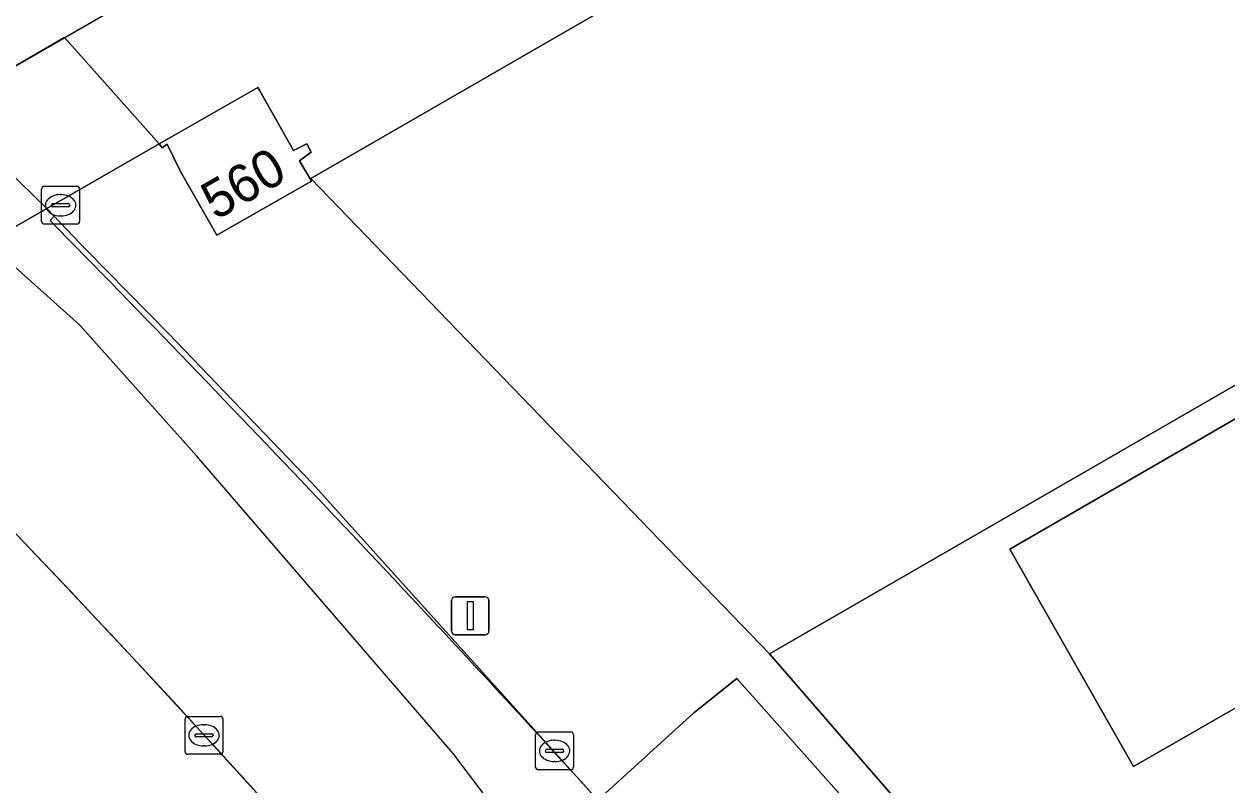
# Model space of a CAD drawing. Extents: x 155018 to 156648, y 383979 to 385733.
# Drawn here: x 155964.63 to 155996.35, y 385032.48 to 385052.54 of the extents above; entities that cross this region are included whole.
import ezdxf

# ---------------------------------------------------------------- set-up
doc = ezdxf.new("R2010")
doc.units = 0
for name, color, linetype in [('IMGEO_Brandkraan', 7, 'Continuous'), ('IMGEO_Dek', 7, 'Continuous'), ('IMGEO_Groenvoorziening', 7, 'Continuous'), ('IMGEO_Hek', 7, 'Continuous'), ('IMGEO_Kolk', 7, 'Continuous'), ('IMGEO_Lichtmast', 7, 'Continuous'), ('IMGEO_OVBaan_gesloten', 7, 'Continuous'), ('IMGEO_Pand', 7, 'Continuous'), ('IMGEO_Pand_nummerreeks', 7, 'Continuous'), ('IMGEO_Pand_overbouw', 7, 'Continuous'), ('IMGEO_Rijbaan_lokaal_gesloten', 7, 'Continuous'), ('IMGEO_Rijbaan_lokaal_open', 7, 'Continuous'), ('IMGEO_Voetpad_gesloten', 7, 'Continuous'), ('IMGEO_Voetpad_open', 7, 'Continuous')]:
    doc.layers.add(name, color=color, linetype=linetype)

msp = doc.modelspace()

# ---------------------------------------------------------------- linework, layer by layer
at = {"layer": 'IMGEO_Brandkraan'}
for p, q in [((155965.097, 385047.34), (155965.097, 385048.192)), ((155965.172, 385048.266), (155966.024, 385048.266)), ((155966.098, 385048.192), (155966.098, 385047.34)), ((155965.585, 385048.046), (155965.61, 385048.046)), ((155965.356, 385047.76), (155965.356, 385047.772)), ((155965.794, 385047.723), (155965.396, 385047.723)), ((155965.399, 385047.809), (155965.797, 385047.809)), ((155965.84, 385047.772), (155965.84, 385047.76)), ((155966.024, 385047.266), (155965.172, 385047.266)), ((155965.608, 385047.486), (155965.583, 385047.486))]:
    msp.add_line(p, q, dxfattribs=at)
for points in [[(155965.097, 385047.34), (155965.097, 385048.192)], [(155965.172, 385048.266), (155966.024, 385048.266)], [(155966.098, 385048.192), (155966.098, 385047.34)], [(155966.024, 385047.266), (155965.172, 385047.266)]]:
    msp.add_lwpolyline(points, dxfattribs=at)
for centre, radius, start, end in [((155965.174, 385048.19), 0.0765, 91.552, 178.448), ((155965.174, 385048.19), 0.0765, 91.552, 178.448), ((155966.022, 385048.19), 0.0765, 1.552, 88.448), ((155966.022, 385048.19), 0.0765, 1.552, 88.448), ((155965.396, 385047.769), 0.0403, 85.8775, 175.7526), ((155965.393, 385047.759), 0.0366, 178.938, 274.7102), ((155965.797, 385047.766), 0.043, 264.8664, 352.4533), ((155965.801, 385047.771), 0.0386, 1.7309, 96.639), ((155965.174, 385047.342), 0.0765, 181.552, 268.448), ((155965.174, 385047.342), 0.0765, 181.552, 268.448), ((155966.022, 385047.342), 0.0765, 271.552, 358.448), ((155966.022, 385047.342), 0.0765, 271.552, 358.448)]:
    msp.add_arc(centre, radius, start, end, dxfattribs=at)
for centre, major_axis, ratio, start_param, end_param in [((155965.584, 385047.766), (-0.387, 0.002), 0.722429, 4.712389, 7.853982), ((155965.609, 385047.766), (-0.39, 0.002), 0.717154, 1.570796, 4.712389)]:
    msp.add_ellipse(centre, major_axis=major_axis, ratio=ratio, start_param=start_param, end_param=end_param, dxfattribs=at)
at = {"layer": 'IMGEO_Dek'}
for points in [[(156017.88, 384995.994), (156015.235, 385000), (156010.18, 385006.034), (156009.47, 385006.881), (155984.292, 385035.94), (155972.197, 385048.471), (155972.178, 385048.46), (155972.215, 385048.398), (155969.718, 385046.978), (155968.762, 385048.658), (155968.405, 385049.379), (155968.276, 385049.284), (155968.2, 385049.386), (155965.699, 385052.187), (155964.931, 385051.744), (155962.573, 385050.383)], [(155963.734, 385039.816), (155965.63, 385037.827), (155967.511, 385035.822), (155969.375, 385033.803), (155971.223, 385031.769), (155973.056, 385029.721), (155974.872, 385027.658), (155972.373, 385025.357), (155980.461, 385016.334), (155993.065, 385002.273), (156005.259, 384985.766)]]:
    msp.add_lwpolyline(points, dxfattribs=at)
at = {"layer": 'IMGEO_Groenvoorziening'}
for points in [[(156019.719, 385033.828), (156015.201, 385048.103), (156012.694, 385056.311), (156008.803, 385069.59), (156008.671, 385069.52), (156013.469, 385052.769), (155984.292, 385035.94), (156009.47, 385006.881), (156014.309, 385011.019), (156015.069, 385010.138), (156010.18, 385006.034), (156015.235, 385000), (156017.88, 384995.994), (156021.016, 384990.55), (156025.033, 384992.842), (156029.136, 384994.099), (156032.711, 384996.172), (156033.064, 384996.374), (156024.751, 385019.02)], [(156015.926, 385045.612), (155993.886, 385032.966), (155990.628, 385038.7), (156013.645, 385052.003)]]:
    msp.add_lwpolyline(points, close=True, dxfattribs=at)
at = {"layer": 'IMGEO_Hek'}
for points in [[(155965.674, 385052.172), (155975.998, 385058.126)], [(156000, 385016.657), (155983.428, 385035.286)]]:
    msp.add_lwpolyline(points, dxfattribs=at)
at = {"layer": 'IMGEO_Kolk'}
for p, q in [((155968.878, 385033.361), (155968.878, 385034.213)), ((155968.953, 385034.287), (155969.805, 385034.287)), ((155969.879, 385034.213), (155969.879, 385033.361)), ((155969.366, 385034.067), (155969.391, 385034.067)), ((155969.137, 385033.781), (155969.137, 385033.793)), ((155969.575, 385033.744), (155969.177, 385033.744)), ((155969.18, 385033.83), (155969.578, 385033.83)), ((155969.621, 385033.793), (155969.621, 385033.781)), ((155978.121, 385032.95), (155978.121, 385033.802)), ((155978.196, 385033.876), (155979.048, 385033.876)), ((155978.609, 385033.656), (155978.634, 385033.656)), ((155979.122, 385033.802), (155979.122, 385032.95)), ((155969.805, 385033.287), (155968.953, 385033.287)), ((155969.389, 385033.507), (155969.364, 385033.507)), ((155978.38, 385033.37), (155978.38, 385033.382)), ((155978.818, 385033.333), (155978.42, 385033.333)), ((155978.423, 385033.419), (155978.821, 385033.419)), ((155978.864, 385033.382), (155978.864, 385033.37)), ((155978.632, 385033.096), (155978.607, 385033.096)), ((155979.048, 385032.876), (155978.196, 385032.876))]:
    msp.add_line(p, q, dxfattribs=at)
for points in [[(155968.878, 385033.361), (155968.878, 385034.213)], [(155968.953, 385034.287), (155969.805, 385034.287)], [(155969.879, 385034.213), (155969.879, 385033.361)], [(155978.121, 385032.95), (155978.121, 385033.802)], [(155978.196, 385033.876), (155979.048, 385033.876)], [(155979.122, 385033.802), (155979.122, 385032.95)], [(155969.805, 385033.287), (155968.953, 385033.287)], [(155979.048, 385032.876), (155978.196, 385032.876)]]:
    msp.add_lwpolyline(points, dxfattribs=at)
for centre, radius, start, end in [((155968.955, 385034.211), 0.0765, 91.552, 178.448), ((155968.955, 385034.211), 0.0765, 91.552, 178.448), ((155969.803, 385034.211), 0.0765, 1.552, 88.448), ((155969.803, 385034.211), 0.0765, 1.552, 88.448), ((155969.177, 385033.79), 0.0403, 85.8775, 175.7526), ((155969.174, 385033.78), 0.0366, 178.938, 274.7102), ((155969.578, 385033.787), 0.043, 264.8664, 352.4533), ((155969.582, 385033.792), 0.0386, 1.7309, 96.639), ((155978.198, 385033.8), 0.0765, 91.552, 178.448), ((155978.198, 385033.8), 0.0765, 91.552, 178.448), ((155979.046, 385033.8), 0.0765, 1.552, 88.448), ((155979.046, 385033.8), 0.0765, 1.552, 88.448), ((155968.955, 385033.363), 0.0765, 181.552, 268.448), ((155968.955, 385033.363), 0.0765, 181.552, 268.448), ((155969.803, 385033.363), 0.0765, 271.552, 358.448), ((155969.803, 385033.363), 0.0765, 271.552, 358.448), ((155978.42, 385033.379), 0.0403, 85.8775, 175.7526), ((155978.417, 385033.369), 0.0366, 178.938, 274.7102), ((155978.821, 385033.376), 0.043, 264.8664, 352.4533), ((155978.825, 385033.381), 0.0386, 1.7309, 96.639), ((155978.198, 385032.952), 0.0765, 181.552, 268.448), ((155978.198, 385032.952), 0.0765, 181.552, 268.448), ((155979.046, 385032.952), 0.0765, 271.552, 358.448), ((155979.046, 385032.952), 0.0765, 271.552, 358.448)]:
    msp.add_arc(centre, radius, start, end, dxfattribs=at)
for centre, major_axis, ratio, start_param, end_param in [((155969.365, 385033.787), (-0.387, 0.002), 0.722429, 4.712389, 7.853982), ((155969.39, 385033.787), (-0.39, 0.002), 0.717154, 1.570796, 4.712389), ((155978.608, 385033.376), (-0.387, 0.002), 0.722429, 4.712389, 7.853982), ((155978.633, 385033.376), (-0.39, 0.002), 0.717154, 1.570796, 4.712389)]:
    msp.add_ellipse(centre, major_axis=major_axis, ratio=ratio, start_param=start_param, end_param=end_param, dxfattribs=at)
at = {"layer": 'IMGEO_Lichtmast'}
for p, q in [((155976.002, 385037.441), (155976.792, 385037.441)), ((155976.792, 385037.441), (155976.002, 385037.441)), ((155975.902, 385036.541), (155975.902, 385037.341)), ((155975.902, 385037.341), (155975.902, 385036.541)), ((155976.892, 385037.341), (155976.892, 385036.541)), ((155976.892, 385036.541), (155976.892, 385037.341)), ((155976.792, 385036.441), (155976.002, 385036.441)), ((155976.002, 385036.441), (155976.792, 385036.441))]:
    msp.add_line(p, q, dxfattribs=at)
msp.add_lwpolyline([(155976.322, 385037.316), (155976.472, 385037.316), (155976.472, 385036.566), (155976.322, 385036.566), (155976.322, 385037.316)], dxfattribs=at)
for centre, start, end in [((155976.002, 385037.341), 90, 180), ((155976.002, 385037.341), 90, 180), ((155976.792, 385037.341), 0, 90), ((155976.792, 385037.341), 360, 90), ((155976.002, 385036.541), 180, 270), ((155976.002, 385036.541), 180, 270), ((155976.792, 385036.541), 270, 0), ((155976.792, 385036.541), 270, 0)]:
    msp.add_arc(centre, 0.1, start, end, dxfattribs=at)
at = {"layer": 'IMGEO_OVBaan_gesloten'}
for points in [[(155965.321, 385047.362), (155965.428, 385047.477), (155965.231, 385047.677), (155964.168, 385048.718), (155962.573, 385050.383), (155956.564, 385046.918), (155959.29, 385044.258)], [(155972.231, 385040.434), (155968.439, 385044.383), (155966.288, 385046.572), (155965.231, 385047.677), (155959.29, 385044.258), (155963.734, 385039.816)], [(155974.872, 385027.658), (155979.764, 385032.081), (155972.231, 385040.434)]]:
    msp.add_lwpolyline(points, dxfattribs=at)
for centre, radius, start, end in [((155569.91, 384659.169), 554.115, 42.29797, 44.47224), ((155712.784, 384798.739), 347.986, 41.1354, 43.85049), ((155712.784, 384798.739), 347.986, 41.1354, 43.85049)]:
    msp.add_arc(centre, radius, start, end, dxfattribs=at)
at = {"layer": 'IMGEO_Pand'}
for points in [[(156013.469, 385052.769), (156008.671, 385069.52), (155972.197, 385048.471), (155984.292, 385035.94)], [(155972.089, 385049.388), (155971.735, 385049.212), (155970.85, 385050.779), (155970.797, 385050.871), (155968.52, 385049.57), (155968.2, 385049.386), (155968.276, 385049.284), (155968.405, 385049.379), (155968.762, 385048.658), (155969.718, 385046.978), (155972.215, 385048.398), (155972.178, 385048.46), (155971.893, 385048.933), (155972.201, 385049.166)]]:
    msp.add_lwpolyline(points, close=True, dxfattribs=at)
at = {"layer": 'IMGEO_Pand_overbouw'}
msp.add_lwpolyline([(156003.959, 384995.67), (155994.678, 385008.257), (155982.028, 385025.261), (155975.946, 385033.308), (155969.19, 385041.146), (155966.094, 385044.608), (155960.986, 385049.184)], dxfattribs=at)
at = {"layer": 'IMGEO_Rijbaan_lokaal_gesloten'}
msp.add_lwpolyline([(156015.926, 385045.612), (156013.645, 385052.003), (155990.628, 385038.7), (155993.886, 385032.966)], close=True, dxfattribs=at)
at = {"layer": 'IMGEO_Rijbaan_lokaal_open'}
for points in [[(155959.29, 385044.258), (155965.231, 385047.677), (155968.2, 385049.386), (155968.52, 385049.57), (155970.797, 385050.871), (155970.85, 385050.779), (155971.735, 385049.212), (155972.089, 385049.388), (155972.201, 385049.166), (155971.893, 385048.933), (155972.178, 385048.46), (155972.197, 385048.471), (156008.671, 385069.52)], [(155968.6, 385053.859), (155962.573, 385050.383)]]:
    msp.add_lwpolyline(points, dxfattribs=at)
at = {"layer": 'IMGEO_Voetpad_gesloten'}
for points in [[(155966.913, 385056.745), (155964.991, 385060.034), (155962.259, 385058.451), (155960.854, 385057.636), (155960.929, 385057.492), (155957.4, 385055.414), (155960.752, 385052.236), (155962.573, 385050.383), (155968.6, 385053.859), (155968.471, 385054.079)], [(155983.428, 385035.286), (155982.297, 385034.384), (155979.764, 385032.081), (156000, 385009.356), (156000.456, 385008.847), (156004.098, 385012.193), (156000, 385016.657)]]:
    msp.add_lwpolyline(points, close=True, dxfattribs=at)
for points in [[(156017.88, 384995.994), (156015.235, 385000), (156010.18, 385006.034), (156009.47, 385006.881), (155984.292, 385035.94), (155972.197, 385048.471), (155972.178, 385048.46), (155972.215, 385048.398), (155969.718, 385046.978), (155968.762, 385048.658), (155968.405, 385049.379), (155968.276, 385049.284), (155968.2, 385049.386), (155965.699, 385052.187), (155964.931, 385051.744), (155962.573, 385050.383), (155964.168, 385048.718), (155965.231, 385047.677), (155965.428, 385047.477), (155965.321, 385047.362)], [(155979.764, 385032.081), (155982.297, 385034.384), (155983.428, 385035.286), (156000, 385016.657), (156004.098, 385012.193), (156000.456, 385008.847), (156007.4, 385000)]]:
    msp.add_lwpolyline(points, dxfattribs=at)
for centre, radius, start, end in [((155569.91, 384659.169), 554.115, 42.29797, 44.47224), ((155712.784, 384798.739), 347.986, 41.1354, 43.85049)]:
    msp.add_arc(centre, radius, start, end, dxfattribs=at)
at = {"layer": 'IMGEO_Voetpad_open'}
msp.add_lwpolyline([(156017.88, 384995.994), (156015.235, 385000), (156010.18, 385006.034), (156009.47, 385006.881), (155984.292, 385035.94), (155972.197, 385048.471), (155972.178, 385048.46), (155972.215, 385048.398), (155969.718, 385046.978), (155968.762, 385048.658), (155968.405, 385049.379), (155968.276, 385049.284), (155968.2, 385049.386), (155965.231, 385047.677), (155966.288, 385046.572), (155968.439, 385044.383), (155972.231, 385040.434), (155979.764, 385032.081), (155982.297, 385034.384), (155983.428, 385035.286), (156000, 385016.657), (156004.098, 385012.193), (156013.074, 385001.551), (156019.318, 384991.968)], dxfattribs=at)
msp.add_lwpolyline([(155983.428, 385035.286), (155982.297, 385034.384), (155979.764, 385032.081), (156000, 385009.356), (156000.456, 385008.847), (156004.098, 385012.193), (156000, 385016.657)], close=True, dxfattribs=at)

# ---------------------------------------------------------------- texts
at = {"layer": 'IMGEO_Pand_nummerreeks'}
msp.add_text('560', height=1, rotation=29.7422, dxfattribs=at).set_placement((155969.687, 385047.357))

doc.saveas('drawing.dxf')
